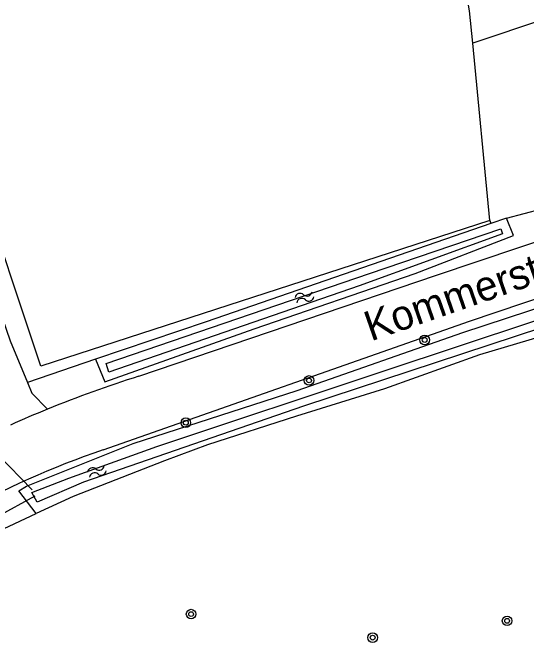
# Model space of a CAD drawing. Extents: x 135999 to 138000, y 396000 to 398501.
# Drawn here: x 136593.9 to 136636.8, y 396372.8 to 396425.4 of the extents above; entities that cross this region are included whole.
import ezdxf

# ---------------------------------------------------------------- set-up
doc = ezdxf.new("R2010")
doc.units = 0
for name, color, linetype in [('gg-anno-openbare ruimte label', 7, 'Continuous'), ('gg-knt-bronhoudergrens', 7, 'Continuous'), ('gg-knt-onverhard', 7, 'Continuous'), ('gg-knt-verharding', 7, 'Continuous'), ('gg-kntw-bovenkant insteek waterloop', 7, 'Continuous'), ('gg-kntw-waterlijn', 7, 'Continuous'), ('gg-kwrk-duiker nz buis', 7, 'Continuous'), ('gt-grn-groengrens', 7, 'Continuous'), ('gt-symb-boom', 7, 'Continuous'), ('gt-symb-watersymbool', 7, 'Continuous')]:
    doc.layers.add(name, color=color, linetype=linetype)

# ---------------------------------------------------------------- blocks, each defined once
blk = doc.blocks.new('gt0-WA')
at = {"layer": 'gt-symb-watersymbool'}
for centre, start, end in [((-0.323, 0.022), 28.0725, 151.9275), ((0.427, 0.422), 208.0725, 331.9275), ((-0.323, -0.428), 28.0725, 151.9275), ((0.427, -0.028), 208.0725, 331.9275)]:
    blk.add_arc(centre, 0.425, start, end, dxfattribs=at)
blk = doc.blocks.new('gt0-BOOM')
at = {"layer": 'gt-symb-boom'}
for radius in [0.4, 0.2]:
    blk.add_circle((0, 0), radius, dxfattribs=at)

msp = doc.modelspace()

# ---------------------------------------------------------------- linework, layer by layer
at = {"layer": 'gg-knt-bronhoudergrens'}
msp.add_line((136633.734, 396408.016), (136632.313, 396422.825), dxfattribs=at)
for points in [[(136632.313, 396422.825), (136632.052, 396425.55), (136625.004, 396466.927), (136618.518, 396500.223), (136618.541, 396519.282)], [(136633.734, 396408.016), (136596.229, 396395.858), (136590.85, 396411.995), (136562.989, 396481.46)]]:
    msp.add_lwpolyline(points, dxfattribs=at)
at = {"layer": 'gg-knt-onverhard'}
for points in [[(136577.17, 396443.45), (136580.564, 396434.248), (136588.107, 396414.087), (136593.673, 396397.973), (136595.126, 396394.49)], [(136595.126, 396394.49), (136595.499, 396393.595), (136596.791, 396392.251)]]:
    msp.add_lwpolyline(points, dxfattribs=at)
at = {"layer": 'gg-knt-verharding'}
for points in [[(136604.425, 396395.003), (136629.27, 396403.456), (136653.315, 396411.525), (136676.576, 396419.422), (136676.688, 396419.087), (136678.532, 396419.706)], [(136601.445, 396388.866), (136632.046, 396399.6), (136652.591, 396406.548), (136679.904, 396415.872)]]:
    msp.add_lwpolyline(points, dxfattribs=at)
for centre, radius, start, end in [((136632.912, 396304.015), 95.343, 107.38483, 112.26288), ((136632.413, 396305.192), 94.065, 112.25289, 114.29258), ((136627.278, 396314.452), 78.77, 109.14457, 128.62301)]:
    msp.add_arc(centre, radius, start, end, dxfattribs=at)
at = {"layer": 'gg-kntw-bovenkant insteek waterloop'}
msp.add_line((136635.14, 396408.215), (136633.822, 396407.76), dxfattribs=at)
for points in [[(136600.792, 396396.443), (136601.595, 396394.536), (136614.06, 396398.972), (136627.515, 396403.586), (136635.724, 396406.774), (136635.14, 396408.215)], [(136633.822, 396407.76), (136610.059, 396399.548), (136600.792, 396396.443)], [(136595.847, 396383.524), (136594.393, 396385.419), (136595.042, 396385.829), (136603.947, 396389.372), (136617.645, 396393.811), (136631.477, 396398.65), (136646.248, 396403.505)], [(136647.577, 396401.664), (136640.071, 396398.933), (136632.869, 396396.793), (136624.944, 396393.941), (136617.577, 396391.66), (136610.152, 396389.281), (136606.554, 396387.928), (136598.927, 396384.95), (136595.847, 396383.524)]]:
    msp.add_lwpolyline(points, dxfattribs=at)
at = {"layer": 'gg-kntw-waterlijn'}
for points in [[(136601.688, 396396.08), (136623.675, 396403.579), (136634.653, 396407.323), (136634.794, 396406.909), (136622.819, 396402.56), (136601.915, 396395.352), (136601.688, 396396.08)], [(136595.482, 396385.279), (136598.585, 396386.497), (136605.933, 396389.125), (136625.008, 396395.472), (136637.338, 396399.574), (136650.71, 396404.023), (136654, 396404.955), (136654.577, 396404.541), (136654.163, 396403.964), (136649.323, 396402.735), (136644.721, 396401.255), (136618.172, 396392.494), (136599.79, 396386.149), (136595.925, 396384.473), (136595.482, 396385.279)]]:
    msp.add_lwpolyline(points, dxfattribs=at)
at = {"layer": 'gg-kwrk-duiker nz buis'}
for p, q in [((136595.512, 396385.509), (136589.818, 396391.312)), ((136592.446, 396383.198), (136595.762, 396385.019))]:
    msp.add_line(p, q, dxfattribs=at)
at = {"layer": 'gt-grn-groengrens'}
for p, q in [((136635.14, 396408.215), (136639.845, 396409.467)), ((136633.734, 396408.016), (136633.822, 396407.76)), ((136600.792, 396396.443), (136595.126, 396394.49)), ((136592.684, 396382.059), (136595.847, 396383.524))]:
    msp.add_line(p, q, dxfattribs=at)
msp.add_lwpolyline([(136661.326, 396494.724), (136653.081, 396501.017), (136640.843, 396505.766), (136628.946, 396508.613), (136627.606, 396503.017), (136632.55, 396467.897), (136637.46, 396432.953), (136638.386, 396424.864), (136632.313, 396422.825)], dxfattribs=at)

# ---------------------------------------------------------------- block references
at = {"layer": 'gt-symb-boom'}
for p in [(136628.299, 396398.033), (136618.637, 396394.654), (136608.346, 396391.122), (136608.788, 396375.124), (136635.18, 396374.565), (136623.951, 396373.16)]:
    msp.add_blockref('gt0-BOOM', p, dxfattribs=at)
at = {"layer": 'gt-symb-watersymbool'}
for p, rotation in [((136618.205, 396401.591), 19.087244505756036), ((136600.867, 396387.028), 21.333525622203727)]:
    msp.add_blockref('gt0-WA', p, dxfattribs=dict(at, rotation=rotation))

# ---------------------------------------------------------------- texts
at = {"layer": 'gg-anno-openbare ruimte label'}
msp.add_text('Kommerstraat', height=2.5, rotation=19.2, dxfattribs=at).set_placement((136623.801, 396397.903))

doc.saveas('drawing.dxf')
